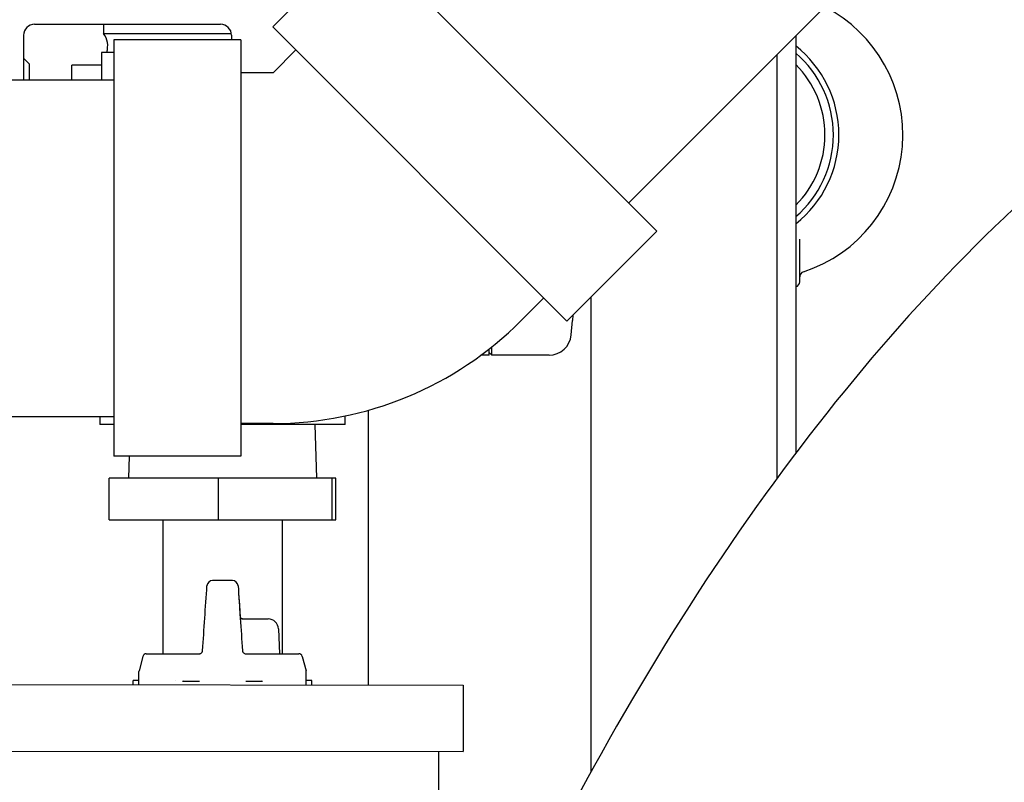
# Model space of a CAD drawing. Header units: inches. Extents: x 18 to 846, y -44 to 561.
# Tile 309 of 637: x 336.61 to 342.17, y 478.7 to 483. Entities that reach past the tile are written whole.
import ezdxf

# ---------------------------------------------------------------- set-up
doc = ezdxf.new("R2010")
doc.units = ezdxf.units.IN
doc.header["$LTSCALE"] = 24
doc.header["$MEASUREMENT"] = 0
doc.layers.add('Dimension (ANSI)', color=7, linetype='Continuous', lineweight=25)
doc.layers.add('Visible (ANSI)', color=7, linetype='Continuous', lineweight=30)
doc.styles.add('Note Text (ANSI)', font='tahoma.ttf')
doc.dimstyles.new('SB Fraction-16 (ANSI)', dxfattribs={"dimscale": 24, "dimtxt": 0.125, "dimasz": 0.098425, "dimexe": 0.125, "dimexo": 0.0625, "dimgap": 0.031496, "dimtad": 0, "dimtih": 1, "dimtoh": 1, "dimdec": 4, "dimrnd": 1e-08, "dimzin": 0, "dimdsep": 46, "dimlunit": 5, "dimtxsty": 'Note Text (ANSI)', "dimcen": 0.09, "dimdle": 0.393701, "dimclrd": 256, "dimclre": 256, "dimclrt": 256, "dimadec": 0, "dimazin": 3, "dimtfac": 0.96, "dimtofl": 0, "dimtmove": 0, "dimatfit": 3, "dimfxl": 1, "dimfrac": 2, "dimtolj": 1, "dimtzin": 12, "dimlwd": -1, "dimlwe": -1, "dimarcsym": 0})

# ---------------------------------------------------------------- blocks, each defined once
blk = doc.blocks.new('*D18')
at = {"layer": 'Defpoints', "color": 0, "transparency": 16777216}
for p in [(349.6784, 522.0867), (260.8595, 408.0867), (349.6784, 408.0867)]:
    blk.add_point(p, dxfattribs=at)
at = {"layer": 'Dimension (ANSI)', "transparency": 16777216}
for p, q in [((348.1784, 522.0867), (257.8595, 522.0867)), ((260.8595, 519.7245), (260.8595, 464.3476)), ((260.8595, 410.4489), (260.8595, 459.8257)), ((348.1784, 408.0867), (257.8595, 408.0867))]:
    blk.add_line(p, q, dxfattribs=at)
for points in [[(260.4658, 519.7245), (261.2532, 519.7245), (260.8595, 522.0867)], [(260.4658, 410.4489), (261.2532, 410.4489), (260.8595, 408.0867)]]:
    blk.add_solid(points, dxfattribs=at)
at = {"layer": 'Dimension (ANSI)', "transparency": 16777216, "insert": (257.7598, 463.5917), "char_height": 3, "attachment_point": 1, "style": 'Note Text (ANSI)'}
blk.add_mtext('\\A1;114', dxfattribs=at)

msp = doc.modelspace()

# ---------------------------------------------------------------- linework, layer by layer
at = {"layer": 'Visible (ANSI)'}
for p, q in [((344.73233, 486.65082), (340.04775, 481.96624)), ((338.03709, 482.96149), (338.54479, 483.4692)), ((340.2072, 481.80679), (338.54479, 483.4692)), ((336.69189, 482.97594), (337.74189, 482.97594)), ((337.08193, 482.97594), (337.08193, 482.92422)), ((339.6995, 481.29909), (338.03709, 482.96149)), ((336.62939, 482.91344), (336.62939, 482.81265)), ((337.08193, 482.92422), (337.80345, 482.92422)), ((337.80439, 482.91344), (337.80439, 482.88718)), ((340.99189, 482.91038), (340.99189, 480.55443)), ((337.13969, 482.88718), (337.13969, 480.53618)), ((337.85769, 482.88718), (337.13969, 482.88718)), ((337.85769, 482.88718), (337.85769, 480.53618)), ((336.62939, 482.81265), (336.62939, 482.66168)), ((337.06993, 482.8157), (337.06993, 482.66168)), ((337.13969, 482.8157), (337.06993, 482.8157)), ((338.03961, 482.70168), (338.16826, 482.83033)), ((340.88689, 480.41359), (340.88689, 482.80538)), ((336.66064, 482.75219), (336.62939, 482.78344)), ((336.66064, 482.75219), (336.66064, 482.66168)), ((337.06993, 482.7447), (336.90193, 482.7447)), ((336.90193, 482.66168), (336.90193, 482.7447)), ((338.03961, 482.70168), (337.85769, 482.70168)), ((333.46813, 482.66168), (337.13969, 482.66168)), ((339.6995, 481.29909), (340.2072, 481.80679)), ((341.01439, 481.52219), (341.01439, 481.76218)), ((339.43969, 481.30161), (339.56833, 481.43025)), ((339.83689, 478.75736), (339.83689, 481.43648)), ((339.7231, 481.22178), (339.73017, 481.3026)), ((339.73277, 481.33236), (339.73017, 481.3026)), ((339.25939, 481.10719), (339.25939, 481.14202)), ((339.27501, 481.10719), (339.25939, 481.12288)), ((339.27501, 481.10719), (339.27501, 481.15437)), ((339.25939, 481.10719), (339.2135, 481.10719)), ((339.59849, 481.10719), (339.27501, 481.10719)), ((338.57643, 480.79584), (338.57643, 479.24509)), ((333.46813, 480.76168), (337.13969, 480.76168)), ((337.06093, 480.76168), (337.06093, 480.7157)), ((338.44593, 480.7157), (338.44593, 480.76382)), ((337.09218, 480.7157), (337.06093, 480.7157)), ((337.13969, 480.7157), (337.09218, 480.7157)), ((338.03961, 480.72168), (337.85769, 480.72168)), ((338.41468, 480.7157), (337.85769, 480.7157)), ((338.27488, 480.7157), (338.28434, 480.41304)), ((338.44593, 480.7157), (338.41468, 480.7157)), ((337.85769, 480.53618), (337.13969, 480.53618)), ((337.22636, 480.53618), (337.22252, 480.41304)), ((337.11274, 480.17682), (337.11274, 480.41304)), ((337.73132, 480.41304), (337.11274, 480.41304)), ((338.372, 480.41304), (337.73132, 480.41304)), ((337.73132, 480.17682), (337.73132, 480.41304)), ((338.39411, 480.41304), (338.372, 480.41304)), ((338.372, 480.17682), (338.372, 480.41304)), ((338.39411, 480.17682), (338.39411, 480.41304)), ((337.11274, 480.17682), (337.73132, 480.17682)), ((337.41593, 480.17682), (337.41593, 479.42121)), ((337.73132, 480.17682), (338.372, 480.17682)), ((338.09093, 480.17682), (338.09093, 479.42121)), ((338.372, 480.17682), (338.39411, 480.17682)), ((337.71348, 479.8346), (337.69689, 479.8346)), ((337.79337, 479.8346), (337.71348, 479.8346)), ((337.80997, 479.8346), (337.79337, 479.8346)), ((337.8669, 479.61806), (337.8583, 479.61806)), ((337.8669, 479.61806), (338.01061, 479.61806)), ((338.06963, 479.56107), (338.07451, 479.42121)), ((337.30345, 479.40662), (337.28166, 479.32529)), ((337.32247, 479.42121), (337.62204, 479.42121)), ((337.88482, 479.42121), (338.18439, 479.42121)), ((338.20341, 479.40662), (338.2252, 479.32529)), ((337.28099, 479.24623), (337.28099, 479.32019)), ((338.22587, 479.2454), (338.22587, 479.32019)), ((336.39524, 479.24701), (339.11324, 479.24462)), ((337.28099, 479.27082), (337.24843, 479.27082)), ((337.24843, 479.24626), (337.24843, 479.27082)), ((337.48748, 479.27082), (337.48748, 479.27082)), ((337.62247, 479.26373), (337.52711, 479.26373)), ((337.53407, 479.27082), (337.53407, 479.27082)), ((337.97974, 479.26373), (337.88439, 479.26373)), ((337.97279, 479.27082), (337.97279, 479.27082)), ((338.25843, 479.27082), (338.22587, 479.27082)), ((338.25843, 479.24537), (338.25843, 479.27082)), ((339.11324, 479.24462), (339.11291, 478.86962)), ((336.39491, 478.87201), (339.11291, 478.86962)), ((338.97391, 478.86974), (338.97312, 477.96724))]:
    msp.add_line(p, q, dxfattribs=at)
for centre, radius, start, end in [((340.78439, 482.35094), 0.8125, 288.03691, 62.83562), ((336.69189, 482.91344), 0.0625, 90, 180), ((337.74189, 482.91344), 0.0625, 0, 90), ((336.97976, 482.8522), 0.125, 343.77472, 35.17974), ((340.59689, 482.35094), 0.63875, 308.19905, 51.80095), ((339.80617, 482.0297), 2.81865, 163.77472, 163.80802), ((340.59689, 482.35094), 0.6075, 310.55712, 49.44288), ((340.59689, 482.35094), 0.56, 314.8584, 45.1416), ((341.04564, 481.54866), 0.03125, 108.03691, 180), ((340.98314, 481.52219), 0.03125, 286.2602, 0), ((338.03961, 482.70168), 1.98, 270, 315), ((337.69689, 479.8031), 0.0315, 90, 176.03723), ((337.80997, 479.8031), 0.0315, 3.96277, 90), ((338.01061, 479.55901), 0.05906, 2, 90), ((337.32247, 479.40152), 0.01969, 90, 165), ((338.18439, 479.40152), 0.01969, 15, 90), ((337.30067, 479.32019), 0.01969, 165, 180), ((338.20618, 479.32019), 0.01969, 0, 15)]:
    msp.add_arc(centre, radius, start, end, dxfattribs=at)
for centre, major_axis, ratio, start_param, end_param in [((339.59857, 481.23267), (-0.01094, -0.125), 0.9961657, 0.0869335, 1.5707963), ((337.69689, 479.8031), (-0.03143, 0.00211), 0.2661821, 6.2825787, 6.2852897), ((337.80997, 479.8031), (0.03143, 0.00211), 0.2661821, 6.2810809, 6.283792)]:
    msp.add_ellipse(centre, major_axis=major_axis, ratio=ratio, start_param=start_param, end_param=end_param, dxfattribs=at)
for points, knots in [([(346.55343, 483.83668), (345.99443, 483.83668), (345.43582, 483.74662), (344.30616, 483.38268), (343.73772, 483.09572), (342.56787, 482.28949), (341.97494, 481.74083), (340.87033, 480.44267), (340.35841, 479.69287), (339.49164, 478.13937), (339.12486, 477.35822), (338.79524, 476.52418)], [0, 0, 0, 0, 0.15971341, 0.15971341, 0.33184309, 0.33184309, 0.53126196, 0.53126196, 0.73068083, 0.73068083, 0.90192342, 0.90192342, 0.90192342, 0.90192342]), ([(337.85296, 479.63276), (337.85307, 479.63114), (337.85345, 479.62952), (337.85466, 479.62646), (337.85553, 479.62499), (337.85768, 479.62241), (337.859, 479.62127), (337.86185, 479.61954), (337.86339, 479.6189), (337.86557, 479.61837), (337.86618, 479.61825), (337.8671, 479.61814), (337.86741, 479.61811), (337.86788, 479.61808), (337.86804, 479.61807), (337.86828, 479.61807), (337.86836, 479.61806), (337.86847, 479.61806), (337.86851, 479.61806), (337.86857, 479.61806), (337.86859, 479.61806), (337.86862, 479.61806), (337.86863, 479.61806), (337.86865, 479.61806), (337.86865, 479.61806), (337.86865, 479.61806), (337.86866, 479.61806), (337.86866, 479.61806), (337.86866, 479.61806), (337.86866, 479.61806), (337.86867, 479.61806), (337.86867, 479.61806), (337.86867, 479.61806), (337.86867, 479.61806)], [0.000001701, 0.000001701, 0.000001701, 0.000001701, 0.012399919, 0.012399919, 0.025063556, 0.025063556, 0.038030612, 0.038030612, 0.050424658, 0.050424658, 0.055141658, 0.055141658, 0.057530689, 0.057530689, 0.058729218, 0.058729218, 0.059329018, 0.059329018, 0.059629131, 0.059629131, 0.059779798, 0.059779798, 0.059857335, 0.059857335, 0.059880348, 0.059880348, 0.059901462, 0.059901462, 0.059912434, 0.059912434, 0.059935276, 0.059935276, 0.060015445, 0.060015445, 0.060015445, 0.060015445]), ([(337.62204, 479.42121), (337.62394, 479.42121), (337.6259, 479.42152), (337.62966, 479.42273), (337.63151, 479.42366), (337.63485, 479.42608), (337.63637, 479.42764), (337.63869, 479.43101), (337.63956, 479.43285), (337.64051, 479.43599), (337.64074, 479.43732), (337.64082, 479.43856)], [0, 0, 0, 0, 0.01536152, 0.01536152, 0.031238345, 0.031238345, 0.047810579, 0.047810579, 0.06366778, 0.06366778, 0.074880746, 0.074880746, 0.074880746, 0.074880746]), ([(337.86603, 479.43856), (337.86612, 479.43728), (337.86637, 479.4359), (337.86725, 479.43305), (337.86792, 479.43156), (337.86981, 479.42849), (337.87115, 479.42692), (337.87425, 479.42434), (337.87604, 479.42328), (337.87985, 479.42178), (337.88193, 479.42133), (337.88425, 479.42122), (337.88454, 479.42121), (337.88482, 479.42121)], [0, 0, 0, 0, 0.011619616, 0.011619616, 0.02450136, 0.02450136, 0.040297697, 0.040297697, 0.056228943, 0.056228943, 0.072637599, 0.072637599, 0.074905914, 0.074905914, 0.074905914, 0.074905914]), ([(338.04724, 479.42131), (338.04724, 479.42131), (338.04731, 479.42127), (338.04746, 479.42122), (338.04754, 479.42121), (338.04755, 479.42121)], [0.064547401, 0.064547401, 0.064547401, 0.064547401, 0.075963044, 0.075963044, 0.088096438, 0.088096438, 0.088096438, 0.088096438])]:
    msp.add_open_spline(points, degree=3, knots=knots, dxfattribs=at)
for points in [[(337.64083, 479.43855), (337.64906, 479.56057), (337.65726, 479.6828), (337.66546, 479.80511)], [(337.8414, 479.80511), (337.84959, 479.6828), (337.8578, 479.56057), (337.86603, 479.43855)], [(337.8414, 479.80511), (337.84525, 479.74764), (337.8491, 479.69018), (337.85296, 479.63276)]]:
    msp.add_open_spline(points, degree=3, dxfattribs=at)

# ---------------------------------------------------------------- dimensions: what is measured, and where the dimension line sits
at = {"layer": 'Dimension (ANSI)'}
dim = msp.add_linear_dim(base=(260.85953, 408.08668), p1=(349.67843, 522.08668), p2=(349.67843, 408.08668), angle=90, dimstyle='SB Fraction-16 (ANSI)', override={"dimgap": 0.031496, "dimdec": 4, "dimtol": 0, "dimlim": 0, "dimtp": 0, "dimtm": 0, "dimtdec": 2, "dimatfit": 1}, dxfattribs=at)
dim.commit()
dim.dimension.update_dxf_attribs({"geometry": '*D18', "text_midpoint": (260.85953, 462.08668), "dimtype": 160})

doc.saveas('drawing.dxf')
